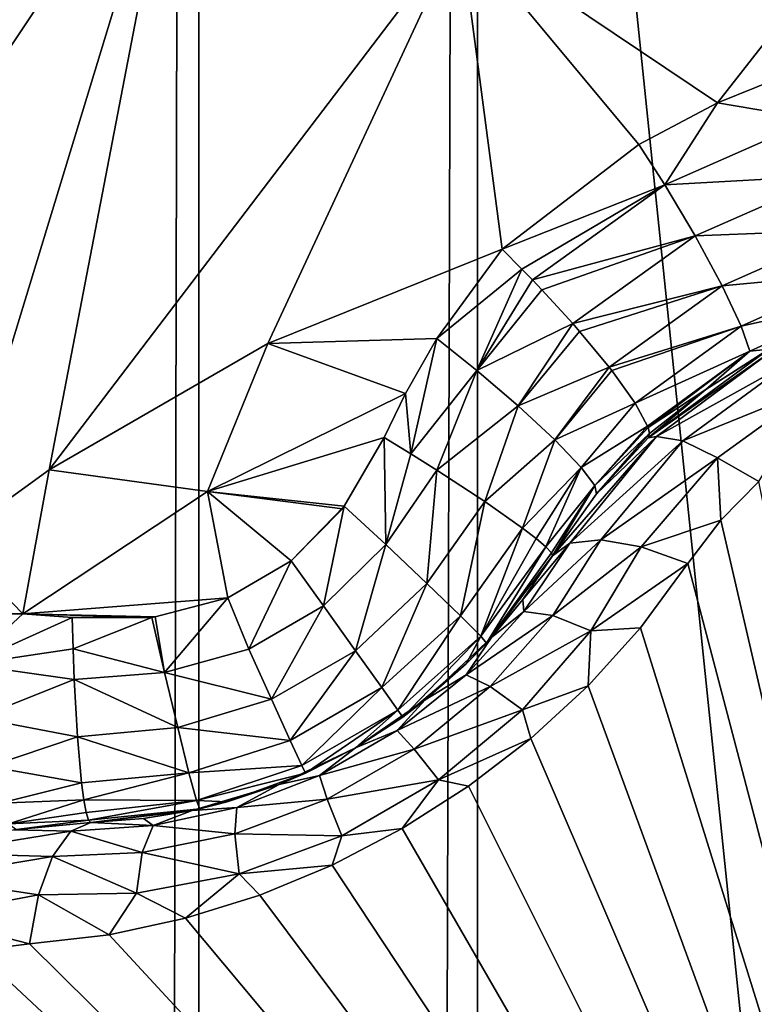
# Model space of a CAD drawing. Header units: metres. Extents: x -206 to 75, y -104 to 104.
# Tile 287 of 656: x -168.395 to -167.412, y 50.246 to 51.563. Entities that reach past the tile are written whole.
import ezdxf

# ---------------------------------------------------------------- set-up
doc = ezdxf.new("R2010")
doc.units = ezdxf.units.M
doc.layers.add('solid_01_1-CONSUMER_THERM_B_125288', color=7, linetype='CONTINUOUS')

msp = doc.modelspace()

# ---------------------------------------------------------------- linework, layer by layer
at = {"layer": 'solid_01_1-CONSUMER_THERM_B_125288'}
for points in [[(-106.887138, 47.939438, 1.5), (-97.174187, 56.091938, 1.5), (-200.514557, 74.966148, 1.5)], [(-107.910683, 47.194191, 1.5), (-106.887138, 47.939438, 1.5), (-200.514557, 74.966148, 1.5)], [(-108.467331, 46.871483, 1.5), (-107.910683, 47.194191, 1.5), (-200.514557, 74.966148, 1.5)], [(-109.048912, 46.586853, 1.5), (-108.467331, 46.871483, 1.5), (-200.514557, 74.966148, 1.5)], [(-109.651024, 46.343178, 1.5), (-109.048912, 46.586853, 1.5), (-200.514557, 74.966148, 1.5)], [(-110.268845, 46.142639, 1.5), (-109.651024, 46.343178, 1.5), (-200.514557, 74.966148, 1.5)], [(-110.897278, 45.986664, 1.5), (-110.268845, 46.142639, 1.5), (-200.514557, 74.966148, 1.5)], [(-111.53109, 45.875885, 1.5), (-110.897278, 45.986664, 1.5), (-200.514557, 74.966148, 1.5)], [(-112.794189, 45.78849, 1.5), (-111.53109, 45.875885, 1.5), (-200.514557, 74.966148, 1.5)], [(-168.100571, 58.189758, 1.5), (-112.794189, 45.78849, 1.5), (-200.514557, 74.966148, 1.5)], [(-168.448624, 65.133507), (-168.15712, 64.662857), (-168.429977, -65.192032)], [(-168.15712, 64.662857), (-168.138596, -64.721298), (-168.429977, -65.192032)], [(-168.15712, 64.662857), (-167.784088, 64.253792), (-168.138596, -64.721298)], [(-167.784088, 64.253792), (-167.765686, -64.312126), (-168.138596, -64.721298)], [(-167.784088, 64.253792), (-167.342255, 63.920231), (-167.765686, -64.312126)], [(-167.342255, 63.920231), (-167.323944, -63.978439), (-167.765686, -64.312126)], [(-76.404617, 63.580017, 75.400002), (-185.604614, 63.572178, 75.400002), (-92.716316, 42.429672, 75.400002)], [(-185.604614, 63.572178, 75.400002), (-93.500069, 42.491352, 75.400002), (-92.716316, 42.429672, 75.400002)], [(-185.604614, 63.572178, 75.400002), (-168.500076, 42.491318, 75.400002), (-93.500069, 42.491352, 75.400002)], [(-168.604477, 61.573399, 69.400002), (-167.103424, 47.073505, 63.5), (-168.603424, 47.073399, 63.5)], [(-167.104019, 55.223503, 66.816208), (-167.103424, 47.073505, 63.5), (-168.604477, 61.573399, 69.400002)], [(-168.100571, 58.189758, 1.5), (-166.403046, 57.2313, 1.5), (-112.794189, 45.78849, 1.5)], [(-166.832825, 52.254379, 18.055769), (-167.805466, 51.683716, 18.246748), (-167.461288, 51.452335, 18.354891)], [(-167.355179, 51.494778, 18.346449), (-166.832825, 52.254379, 18.055769), (-167.461288, 51.452335, 18.354891)], [(-168.181168, 51.865208, 18.128504), (-168.577377, 51.989861, 18.003803), (-168.773529, 50.979618, 18.303238)], [(-168.181168, 51.865208, 18.128504), (-168.773529, 50.979618, 18.303238), (-168.485779, 50.866535, 18.393747)], [(-168.355331, 50.961178, 18.393747), (-168.181168, 51.865208, 18.128504), (-168.485779, 50.866535, 18.393747)], [(-168.355331, 50.961178, 18.393747), (-167.805466, 51.683716, 18.246748), (-168.181168, 51.865208, 18.128504)], [(-168.355331, 50.961178, 18.393747), (-168.062744, 51.13015, 18.393749), (-167.805466, 51.683716, 18.246748)], [(-168.062744, 51.13015, 18.393749), (-167.74942, 51.256374, 18.393747), (-167.805466, 51.683716, 18.246748)], [(-167.566223, 51.396442, 18.365993), (-167.461288, 51.452335, 18.354891), (-167.805466, 51.683716, 18.246748)], [(-167.74942, 51.256374, 18.393747), (-167.566223, 51.396442, 18.365993), (-167.805466, 51.683716, 18.246748)], [(-167.332443, 51.430328, 18.358753), (-167.355179, 51.494778, 18.346449), (-167.461288, 51.452335, 18.354891)], [(-167.531525, 51.342609, 18.376822), (-167.461288, 51.452335, 18.354891), (-167.566223, 51.396442, 18.365993)], [(-167.531525, 51.342609, 18.376822), (-167.332443, 51.430328, 18.358753), (-167.461288, 51.452335, 18.354891)], [(-167.307526, 51.354961, 18.349089), (-167.332443, 51.430328, 18.358753), (-167.531525, 51.342609, 18.376822)], [(-167.531525, 51.342609, 18.376822), (-167.566223, 51.396442, 18.365993), (-167.74942, 51.256374, 18.393747)], [(-167.307526, 51.354961, 18.349089), (-167.531525, 51.342609, 18.376822), (-167.491272, 51.274193, 18.367188)], [(-167.307526, 51.354961, 18.349089), (-167.491272, 51.274193, 18.367188), (-167.285324, 51.282192, 18.312248)], [(-167.531525, 51.342609, 18.376822), (-167.74942, 51.256374, 18.393747), (-167.722717, 51.22979, 18.401197)], [(-167.531525, 51.342609, 18.376822), (-167.722717, 51.22979, 18.401197), (-167.708481, 51.215157, 18.402803)], [(-167.491272, 51.274193, 18.367188), (-167.531525, 51.342609, 18.376822), (-167.708481, 51.215157, 18.402803)], [(-167.491272, 51.274193, 18.367188), (-167.455124, 51.20718, 18.330465), (-167.285324, 51.282192, 18.312248)], [(-167.285324, 51.282192, 18.312248), (-167.455124, 51.20718, 18.330465), (-167.269882, 51.224716, 18.25223)], [(-167.491272, 51.274193, 18.367188), (-167.708481, 51.215157, 18.402803), (-167.69606, 51.202122, 18.402845)], [(-167.491272, 51.274193, 18.367188), (-167.69606, 51.202122, 18.402845), (-167.65477, 51.156822, 18.393162)], [(-167.491272, 51.274193, 18.367188), (-167.65477, 51.156822, 18.393162), (-167.455124, 51.20718, 18.330465)], [(-167.836639, 51.13689, 18.416172), (-167.74942, 51.256374, 18.393747), (-168.062744, 51.13015, 18.393749)], [(-167.722717, 51.22979, 18.401197), (-167.74942, 51.256374, 18.393747), (-167.836639, 51.13689, 18.416172)], [(-167.782913, 51.093899, 18.4196), (-167.722717, 51.22979, 18.401197), (-167.836639, 51.13689, 18.416172)], [(-167.782913, 51.093899, 18.4196), (-167.708481, 51.215157, 18.402803), (-167.722717, 51.22979, 18.401197)], [(-167.782913, 51.093899, 18.4196), (-167.69606, 51.202122, 18.402845), (-167.708481, 51.215157, 18.402803)], [(-167.455124, 51.20718, 18.330465), (-167.429626, 51.153187, 18.270639), (-167.269882, 51.224716, 18.25223)], [(-167.269882, 51.224716, 18.25223), (-167.429626, 51.153187, 18.270639), (-167.263092, 51.190399, 18.180346)], [(-167.782913, 51.093899, 18.4196), (-167.65477, 51.156822, 18.393162), (-167.69606, 51.202122, 18.402845)], [(-167.455124, 51.20718, 18.330465), (-167.65477, 51.156822, 18.393162), (-167.64563, 51.146332, 18.388723)], [(-167.455124, 51.20718, 18.330465), (-167.64563, 51.146332, 18.388723), (-167.606033, 51.098389, 18.356619)], [(-167.455124, 51.20718, 18.330465), (-167.606033, 51.098389, 18.356619), (-167.429626, 51.153187, 18.270639)], [(-167.429626, 51.153187, 18.270639), (-167.417969, 51.119705, 18.198986), (-167.263092, 51.190399, 18.180346)], [(-167.263092, 51.190399, 18.180346), (-167.417969, 51.119705, 18.198986), (-167.392227, 51.12254, 18.124289)], [(-167.782913, 51.093899, 18.4196), (-167.727676, 51.046658, 18.402061), (-167.65477, 51.156822, 18.393162)], [(-167.727676, 51.046658, 18.402061), (-167.64563, 51.146332, 18.388723), (-167.65477, 51.156822, 18.393162)], [(-167.429626, 51.153187, 18.270639), (-167.606033, 51.098389, 18.356619), (-167.602737, 51.094151, 18.352715)], [(-167.429626, 51.153187, 18.270639), (-167.602737, 51.094151, 18.352715), (-167.571426, 51.050472, 18.298189)], [(-167.429626, 51.153187, 18.270639), (-167.571426, 51.050472, 18.298189), (-167.417969, 51.119705, 18.198986)], [(-167.836639, 51.13689, 18.416172), (-168.062744, 51.13015, 18.393749), (-167.878601, 51.063473, 18.426382)], [(-167.871399, 50.982773, 18.433228), (-167.836639, 51.13689, 18.416172), (-167.878601, 51.063473, 18.426382)], [(-167.782913, 51.093899, 18.4196), (-167.836639, 51.13689, 18.416172), (-167.871399, 50.982773, 18.433228)], [(-167.727676, 51.046658, 18.402061), (-167.606033, 51.098389, 18.356619), (-167.64563, 51.146332, 18.388723)], [(-168.143585, 50.932281, 18.426445), (-168.062744, 51.13015, 18.393749), (-168.355331, 50.961178, 18.393747)], [(-167.878601, 51.063473, 18.426382), (-168.062744, 51.13015, 18.393749), (-168.143585, 50.932281, 18.426445)], [(-167.392426, 51.122437, 16.855482), (-167.55397, 51.003864, 18.155281), (-167.554077, 51.003769, 16.819864)], [(-167.389587, 51.119457, 16.810608), (-167.392426, 51.122437, 16.855482), (-167.554077, 51.003769, 16.819864)], [(-167.392426, 51.122437, 16.855482), (-167.4767, 51.06852, 18.138412), (-167.55397, 51.003864, 18.155281)], [(-167.417969, 51.119705, 18.198986), (-167.4767, 51.06852, 18.138412), (-167.392227, 51.12254, 18.124289)], [(-167.392426, 51.122437, 16.855482), (-167.392227, 51.12254, 18.124289), (-167.4767, 51.06852, 18.138412)], [(-167.417969, 51.119705, 18.198986), (-167.571426, 51.050472, 18.298189), (-167.554657, 51.019417, 18.230299)], [(-167.417969, 51.119705, 18.198986), (-167.554657, 51.019417, 18.230299), (-167.554138, 51.017975, 18.225767)], [(-167.417969, 51.119705, 18.198986), (-167.554138, 51.017975, 18.225767), (-167.4767, 51.06852, 18.138412)], [(-167.542587, 51.005936, 16.764397), (-167.389587, 51.119457, 16.810608), (-167.554077, 51.003769, 16.819864)], [(-167.364075, 51.105141, 16.739864), (-167.389587, 51.119457, 16.810608), (-167.542587, 51.005936, 16.764397)], [(-167.727676, 51.046658, 18.402061), (-167.678772, 51.001331, 18.36202), (-167.606033, 51.098389, 18.356619)], [(-167.678772, 51.001331, 18.36202), (-167.602737, 51.094151, 18.352715), (-167.606033, 51.098389, 18.356619)], [(-167.507553, 51.00016, 16.696568), (-167.364075, 51.105141, 16.739864), (-167.542587, 51.005936, 16.764397)], [(-167.507553, 51.00016, 16.696568), (-167.330322, 51.071667, 16.679846), (-167.364075, 51.105141, 16.739864)], [(-167.782913, 51.093899, 18.4196), (-167.871399, 50.982773, 18.433228), (-167.836472, 50.960789, 18.42696)], [(-167.782913, 51.093899, 18.4196), (-167.836472, 50.960789, 18.42696), (-167.727676, 51.046658, 18.402061)], [(-167.678772, 51.001331, 18.36202), (-167.571426, 51.050472, 18.298189), (-167.602737, 51.094151, 18.352715)], [(-167.4767, 51.06852, 18.138412), (-167.554138, 51.017975, 18.225767), (-167.552261, 51.009567, 18.193224)], [(-167.4767, 51.06852, 18.138412), (-167.552261, 51.009567, 18.193224), (-167.55397, 51.003864, 18.155281)], [(-167.507553, 51.00016, 16.696568), (-167.461044, 50.977432, 16.64016), (-167.330322, 51.071667, 16.679846)], [(-167.330322, 51.071667, 16.679846), (-167.461044, 50.977432, 16.64016), (-167.405899, 50.94558, 16.603491)], [(-167.906952, 51.004589, 18.432564), (-167.878601, 51.063473, 18.426382), (-168.143585, 50.932281, 18.426445)], [(-167.871399, 50.982773, 18.433228), (-167.878601, 51.063473, 18.426382), (-167.906952, 51.004589, 18.432564)], [(-167.727676, 51.046658, 18.402061), (-167.836472, 50.960789, 18.42696), (-167.772507, 50.918819, 18.394554)], [(-167.727676, 51.046658, 18.402061), (-167.772507, 50.918819, 18.394554), (-167.678772, 51.001331, 18.36202)], [(-167.678772, 51.001331, 18.36202), (-167.643509, 50.964485, 18.304127), (-167.571426, 51.050472, 18.298189)], [(-167.643509, 50.964485, 18.304127), (-167.554657, 51.019417, 18.230299), (-167.571426, 51.050472, 18.298189)], [(-167.643509, 50.964485, 18.304127), (-167.625351, 50.940254, 18.237627), (-167.554657, 51.019417, 18.230299)], [(-167.625351, 50.940254, 18.237627), (-167.554138, 51.017975, 18.225767), (-167.554657, 51.019417, 18.230299)], [(-167.625351, 50.940254, 18.237627), (-167.552261, 51.009567, 18.193224), (-167.554138, 51.017975, 18.225767)], [(-167.960403, 50.912605, 18.438087), (-167.906952, 51.004589, 18.432564), (-168.143585, 50.932281, 18.426445)], [(-167.904907, 50.861095, 18.430729), (-167.906952, 51.004589, 18.432564), (-167.960403, 50.912605, 18.438087)], [(-167.904907, 50.861095, 18.430729), (-167.871399, 50.982773, 18.433228), (-167.906952, 51.004589, 18.432564)], [(-167.542587, 51.005936, 16.764397), (-167.681839, 50.845997, 16.770613), (-167.658752, 50.863197, 16.703558)], [(-167.542587, 51.005936, 16.764397), (-167.622864, 50.92926, 16.79689), (-167.681839, 50.845997, 16.770613)], [(-167.507553, 51.00016, 16.696568), (-167.542587, 51.005936, 16.764397), (-167.658752, 50.863197, 16.703558)], [(-167.625351, 50.940254, 18.237627), (-167.623062, 50.929005, 18.172096), (-167.552261, 51.009567, 18.193224)], [(-167.623062, 50.929005, 18.172096), (-167.55397, 51.003864, 18.155281), (-167.552261, 51.009567, 18.193224)], [(-167.554077, 51.003769, 16.819864), (-167.55397, 51.003864, 18.155281), (-167.623062, 50.929005, 18.172096)], [(-167.554077, 51.003769, 16.819864), (-167.623062, 50.929005, 18.172096), (-167.622864, 50.92926, 16.79689)], [(-167.542587, 51.005936, 16.764397), (-167.554077, 51.003769, 16.819864), (-167.622864, 50.92926, 16.79689)], [(-167.678772, 51.001331, 18.36202), (-167.772507, 50.918819, 18.394554), (-167.722031, 50.883255, 18.338903)], [(-167.678772, 51.001331, 18.36202), (-167.722031, 50.883255, 18.338903), (-167.643509, 50.964485, 18.304127)], [(-167.507553, 51.00016, 16.696568), (-167.658752, 50.863197, 16.703558), (-167.617218, 50.867664, 16.639465)], [(-167.507553, 51.00016, 16.696568), (-167.617218, 50.867664, 16.639465), (-167.461044, 50.977432, 16.64016)], [(-167.904907, 50.861095, 18.430729), (-167.836472, 50.960789, 18.42696), (-167.871399, 50.982773, 18.433228)], [(-167.461044, 50.977432, 16.64016), (-167.617218, 50.867664, 16.639465), (-167.563126, 50.8582, 16.588625)], [(-167.461044, 50.977432, 16.64016), (-167.563126, 50.8582, 16.588625), (-167.456711, 50.893818, 16.580469)], [(-167.461044, 50.977432, 16.64016), (-167.456711, 50.893818, 16.580469), (-167.405899, 50.94558, 16.603491)], [(-167.643509, 50.964485, 18.304127), (-167.722031, 50.883255, 18.338903), (-167.703674, 50.869156, 18.304218)], [(-167.643509, 50.964485, 18.304127), (-167.703674, 50.869156, 18.304218), (-167.690659, 50.858059, 18.266209)], [(-167.643509, 50.964485, 18.304127), (-167.690659, 50.858059, 18.266209), (-167.625351, 50.940254, 18.237627)], [(-168.390518, 50.76836, 18.426289), (-168.355331, 50.961178, 18.393747), (-168.485779, 50.866535, 18.393747)], [(-168.143585, 50.932281, 18.426445), (-168.355331, 50.961178, 18.393747), (-168.390518, 50.76836, 18.426289)], [(-167.904907, 50.861095, 18.430729), (-167.849808, 50.809093, 18.397264), (-167.836472, 50.960789, 18.42696)], [(-167.849808, 50.809093, 18.397264), (-167.772507, 50.918819, 18.394554), (-167.836472, 50.960789, 18.42696)], [(-167.625351, 50.940254, 18.237627), (-167.690659, 50.858059, 18.266209), (-167.683289, 50.850262, 18.225876)], [(-167.625351, 50.940254, 18.237627), (-167.683289, 50.850262, 18.225876), (-167.681839, 50.845997, 18.184393)], [(-167.623062, 50.929005, 18.172096), (-167.625351, 50.940254, 18.237627), (-167.681839, 50.845997, 18.184393)], [(-167.405899, 50.94558, 16.603491), (-167.456711, 50.893818, 16.580469), (-167.010834, 48.970943, 15.440842)], [(-168.116348, 50.789909, 18.439516), (-168.143585, 50.932281, 18.426445), (-168.390518, 50.76836, 18.426289)], [(-167.963043, 50.909115, 18.438204), (-167.960403, 50.912605, 18.438087), (-168.143585, 50.932281, 18.426445)], [(-168.031677, 50.839252, 18.439503), (-167.963043, 50.909115, 18.438204), (-168.143585, 50.932281, 18.426445)], [(-168.116348, 50.789909, 18.439516), (-168.031677, 50.839252, 18.439503), (-168.143585, 50.932281, 18.426445)], [(-167.622864, 50.92926, 16.79689), (-167.681839, 50.845997, 18.184393), (-167.681839, 50.845997, 16.770613)], [(-167.622864, 50.92926, 16.79689), (-167.623062, 50.929005, 18.172096), (-167.681839, 50.845997, 18.184393)], [(-168.031677, 50.839252, 18.439503), (-167.960403, 50.912605, 18.438087), (-167.963043, 50.909115, 18.438204)], [(-167.988312, 50.779064, 18.430349), (-167.960403, 50.912605, 18.438087), (-168.031677, 50.839252, 18.439503)], [(-167.988312, 50.779064, 18.430349), (-167.904907, 50.861095, 18.430729), (-167.960403, 50.912605, 18.438087)], [(-167.849808, 50.809093, 18.397264), (-167.804916, 50.765797, 18.338661), (-167.772507, 50.918819, 18.394554)], [(-167.804916, 50.765797, 18.338661), (-167.722031, 50.883255, 18.338903), (-167.772507, 50.918819, 18.394554)], [(-167.563126, 50.8582, 16.588625), (-167.500641, 50.835926, 16.554106), (-167.456711, 50.893818, 16.580469)], [(-167.456711, 50.893818, 16.580469), (-167.500641, 50.835926, 16.554106), (-167.010834, 48.970943, 15.440842)], [(-167.804916, 50.765797, 18.338661), (-167.777893, 50.738598, 18.264473), (-167.722031, 50.883255, 18.338903)], [(-167.777893, 50.738598, 18.264473), (-167.703674, 50.869156, 18.304218), (-167.722031, 50.883255, 18.338903)], [(-168.390518, 50.76836, 18.426289), (-168.485779, 50.866535, 18.393747), (-168.474228, 50.768665, 18.416172)], [(-167.988312, 50.779064, 18.430349), (-167.945328, 50.719196, 18.395987), (-167.904907, 50.861095, 18.430729)], [(-167.945328, 50.719196, 18.395987), (-167.849808, 50.809093, 18.397264), (-167.904907, 50.861095, 18.430729)], [(-167.777893, 50.738598, 18.264473), (-167.690659, 50.858059, 18.266209), (-167.703674, 50.869156, 18.304218)], [(-167.777893, 50.738598, 18.264473), (-167.770386, 50.729317, 18.188536), (-167.690659, 50.858059, 18.266209)], [(-167.683289, 50.850262, 18.225876), (-167.690659, 50.858059, 18.266209), (-167.770386, 50.729317, 18.188536)], [(-167.658752, 50.863197, 16.703558), (-167.681839, 50.845997, 16.770613), (-167.721603, 50.787682, 16.735821)], [(-167.720108, 50.771641, 16.652727), (-167.658752, 50.863197, 16.703558), (-167.721603, 50.787682, 16.735821)], [(-167.617218, 50.867664, 16.639465), (-167.658752, 50.863197, 16.703558), (-167.720108, 50.771641, 16.652727)], [(-167.681671, 50.766319, 16.586761), (-167.617218, 50.867664, 16.639465), (-167.720108, 50.771641, 16.652727)], [(-167.563126, 50.8582, 16.588625), (-167.617218, 50.867664, 16.639465), (-167.681671, 50.766319, 16.586761)], [(-167.681671, 50.766319, 16.586761), (-167.630783, 50.745697, 16.53344), (-167.563126, 50.8582, 16.588625)], [(-167.563126, 50.8582, 16.588625), (-167.630783, 50.745697, 16.53344), (-167.500641, 50.835926, 16.554106)], [(-167.683289, 50.850262, 18.225876), (-167.770386, 50.729317, 18.188536), (-167.681839, 50.845997, 18.184393)], [(-167.770386, 50.729317, 18.188536), (-167.721603, 50.787682, 16.735821), (-167.681839, 50.845997, 16.770613)], [(-167.681839, 50.845997, 18.184393), (-167.770386, 50.729317, 18.188536), (-167.681839, 50.845997, 16.770613)], [(-168.08812, 50.721367, 18.430347), (-168.031677, 50.839252, 18.439503), (-168.116348, 50.789909, 18.439516)], [(-168.08812, 50.721367, 18.430347), (-167.988312, 50.779064, 18.430349), (-168.031677, 50.839252, 18.439503)], [(-167.630783, 50.745697, 16.53344), (-167.564148, 50.749878, 16.516445), (-167.500641, 50.835926, 16.554106)], [(-167.500641, 50.835926, 16.554106), (-167.564148, 50.749878, 16.516445), (-167.010834, 48.970943, 15.440842)], [(-167.945328, 50.719196, 18.395987), (-167.910126, 50.67001, 18.337484), (-167.849808, 50.809093, 18.397264)], [(-167.910126, 50.67001, 18.337484), (-167.804916, 50.765797, 18.338661), (-167.849808, 50.809093, 18.397264)], [(-168.213318, 50.764378, 18.438215), (-168.116348, 50.789909, 18.439516), (-168.390518, 50.76836, 18.426289)], [(-168.200836, 50.690029, 18.430731), (-168.116348, 50.789909, 18.439516), (-168.213318, 50.764378, 18.438215)], [(-168.200836, 50.690029, 18.430731), (-168.08812, 50.721367, 18.430347), (-168.116348, 50.789909, 18.439516)], [(-168.08812, 50.721367, 18.430347), (-168.057709, 50.654228, 18.395985), (-167.988312, 50.779064, 18.430349)], [(-168.057709, 50.654228, 18.395985), (-167.945328, 50.719196, 18.395987), (-167.988312, 50.779064, 18.430349)], [(-167.770386, 50.729317, 18.188536), (-167.763672, 50.736664, 16.708687), (-167.721603, 50.787682, 16.735821)], [(-167.720108, 50.771641, 16.652727), (-167.721603, 50.787682, 16.735821), (-167.763672, 50.736664, 16.708687)], [(-168.390518, 50.76836, 18.426289), (-168.474228, 50.768665, 18.416172), (-168.463821, 50.700642, 18.419601)], [(-168.390518, 50.76836, 18.426289), (-168.463821, 50.700642, 18.419601), (-168.324478, 50.763451, 18.432564)], [(-168.217758, 50.763824, 18.438097), (-168.390518, 50.76836, 18.426289), (-168.324478, 50.763451, 18.432564)], [(-168.217758, 50.763824, 18.438097), (-168.213318, 50.764378, 18.438215), (-168.390518, 50.76836, 18.426289)], [(-167.910126, 50.67001, 18.337484), (-167.888626, 50.639748, 18.263954), (-167.804916, 50.765797, 18.338661)], [(-167.888626, 50.639748, 18.263954), (-167.777893, 50.738598, 18.264473), (-167.804916, 50.765797, 18.338661)], [(-167.797333, 50.686756, 16.615038), (-167.720108, 50.771641, 16.652727), (-167.763672, 50.736664, 16.708687)], [(-167.681671, 50.766319, 16.586761), (-167.720108, 50.771641, 16.652727), (-167.797333, 50.686756, 16.615038)], [(-167.765228, 50.671326, 16.547298), (-167.681671, 50.766319, 16.586761), (-167.797333, 50.686756, 16.615038)], [(-167.765228, 50.671326, 16.547298), (-167.630783, 50.745697, 16.53344), (-167.681671, 50.766319, 16.586761)], [(-168.463821, 50.700642, 18.419601), (-168.323349, 50.721748, 18.433228), (-168.324478, 50.763451, 18.432564)], [(-168.217758, 50.763824, 18.438097), (-168.324478, 50.763451, 18.432564), (-168.323349, 50.721748, 18.433228)], [(-168.200836, 50.690029, 18.430731), (-168.217758, 50.763824, 18.438097), (-168.323349, 50.721748, 18.433228)], [(-168.200836, 50.690029, 18.430731), (-168.213318, 50.764378, 18.438215), (-168.217758, 50.763824, 18.438097)], [(-167.765228, 50.671326, 16.547298), (-167.721954, 50.6399, 16.49254), (-167.630783, 50.745697, 16.53344)], [(-167.630783, 50.745697, 16.53344), (-167.721954, 50.6399, 16.49254), (-167.634293, 50.672169, 16.486925)], [(-167.564148, 50.749878, 16.516445), (-167.634293, 50.672169, 16.486925), (-167.010834, 48.970943, 15.440842)], [(-167.630783, 50.745697, 16.53344), (-167.634293, 50.672169, 16.486925), (-167.564148, 50.749878, 16.516445)], [(-167.888626, 50.639748, 18.263954), (-167.882233, 50.630413, 18.189608), (-167.777893, 50.738598, 18.264473)], [(-167.777893, 50.738598, 18.264473), (-167.882233, 50.630413, 18.189608), (-167.797211, 50.701794, 18.188999)], [(-167.797333, 50.686756, 16.615038), (-167.763672, 50.736664, 16.708687), (-167.852051, 50.653339, 16.674843)], [(-167.797211, 50.701794, 18.188999), (-167.852051, 50.653339, 16.674843), (-167.763672, 50.736664, 16.708687)], [(-167.777893, 50.738598, 18.264473), (-167.797211, 50.701794, 18.188999), (-167.770386, 50.729317, 18.188536)], [(-167.770386, 50.729317, 18.188536), (-167.797211, 50.701794, 18.188999), (-167.763672, 50.736664, 16.708687)], [(-168.463821, 50.700642, 18.419601), (-168.321762, 50.680515, 18.426958), (-168.323349, 50.721748, 18.433228)], [(-168.200836, 50.690029, 18.430731), (-168.323349, 50.721748, 18.433228), (-168.321762, 50.680515, 18.426958)], [(-168.200836, 50.690029, 18.430731), (-168.057709, 50.654228, 18.395985), (-168.08812, 50.721367, 18.430347)], [(-168.057709, 50.654228, 18.395985), (-168.032669, 50.599178, 18.337484), (-167.945328, 50.719196, 18.395987)], [(-168.032669, 50.599178, 18.337484), (-167.910126, 50.67001, 18.337484), (-167.945328, 50.719196, 18.395987)], [(-168.463821, 50.700642, 18.419601), (-168.450516, 50.629189, 18.402063), (-168.321762, 50.680515, 18.426958)], [(-167.797211, 50.701794, 18.188999), (-167.882233, 50.630413, 18.189608), (-167.852051, 50.653339, 16.674843)], [(-168.200836, 50.690029, 18.430731), (-168.321762, 50.680515, 18.426958), (-168.183289, 50.616337, 18.397263)], [(-168.200836, 50.690029, 18.430731), (-168.183289, 50.616337, 18.397263), (-168.057709, 50.654228, 18.395985)], [(-167.889542, 50.612232, 16.594727), (-167.797333, 50.686756, 16.615038), (-167.852051, 50.653339, 16.674843)], [(-167.765228, 50.671326, 16.547298), (-167.797333, 50.686756, 16.615038), (-167.889542, 50.612232, 16.594727)], [(-168.450516, 50.629189, 18.402063), (-168.317383, 50.604134, 18.394554), (-168.321762, 50.680515, 18.426958)], [(-168.183289, 50.616337, 18.397263), (-168.321762, 50.680515, 18.426958), (-168.317383, 50.604134, 18.394554)], [(-168.032669, 50.599178, 18.337484), (-168.017181, 50.565449, 18.263954), (-167.910126, 50.67001, 18.337484)], [(-168.017181, 50.565449, 18.263954), (-167.888626, 50.639748, 18.263954), (-167.910126, 50.67001, 18.337484)], [(-167.867142, 50.587494, 16.525846), (-167.765228, 50.671326, 16.547298), (-167.889542, 50.612232, 16.594727)], [(-167.867142, 50.587494, 16.525846), (-167.721954, 50.6399, 16.49254), (-167.765228, 50.671326, 16.547298)], [(-167.721954, 50.6399, 16.49254), (-167.710968, 50.601646, 16.465435), (-167.634293, 50.672169, 16.486925)], [(-167.634293, 50.672169, 16.486925), (-167.710968, 50.601646, 16.465435), (-167.010834, 48.970943, 15.440842)], [(-168.183289, 50.616337, 18.397263), (-168.032669, 50.599178, 18.337484), (-168.057709, 50.654228, 18.395985)], [(-167.889542, 50.612232, 16.594727), (-167.852051, 50.653339, 16.674843), (-167.945572, 50.589443, 16.664267)], [(-167.945572, 50.589451, 18.189676), (-167.945572, 50.589443, 16.664267), (-167.852051, 50.653339, 16.674843)], [(-167.882233, 50.630413, 18.189608), (-167.945572, 50.589451, 18.189676), (-167.852051, 50.653339, 16.674843)], [(-168.017181, 50.565449, 18.263954), (-168.012283, 50.555241, 18.189608), (-167.888626, 50.639748, 18.263954)], [(-167.888626, 50.639748, 18.263954), (-168.012283, 50.555241, 18.189608), (-167.945572, 50.589451, 18.189676)], [(-167.888626, 50.639748, 18.263954), (-167.945572, 50.589451, 18.189676), (-167.882233, 50.630413, 18.189608)], [(-167.867142, 50.587494, 16.525846), (-167.834625, 50.546253, 16.470169), (-167.721954, 50.6399, 16.49254)], [(-167.721954, 50.6399, 16.49254), (-167.834625, 50.546253, 16.470169), (-167.710968, 50.601646, 16.465435)], [(-168.450516, 50.629189, 18.402063), (-168.435684, 50.564182, 18.36202), (-168.317383, 50.604134, 18.394554)], [(-168.183289, 50.616337, 18.397263), (-168.317383, 50.604134, 18.394554), (-168.168198, 50.555824, 18.338661)], [(-168.183289, 50.616337, 18.397263), (-168.168198, 50.555824, 18.338661), (-168.032669, 50.599178, 18.337484)], [(-167.993546, 50.552193, 16.594749), (-167.889542, 50.612232, 16.594727), (-167.945572, 50.589443, 16.664267)], [(-167.867142, 50.587494, 16.525846), (-167.889542, 50.612232, 16.594727), (-167.993546, 50.552193, 16.594749)], [(-168.435684, 50.564182, 18.36202), (-168.311798, 50.542633, 18.338902), (-168.317383, 50.604134, 18.394554)], [(-168.168198, 50.555824, 18.338661), (-168.317383, 50.604134, 18.394554), (-168.311798, 50.542633, 18.338902)], [(-168.168198, 50.555824, 18.338661), (-168.017181, 50.565449, 18.263954), (-168.032669, 50.599178, 18.337484)], [(-167.834625, 50.546253, 16.470169), (-167.794083, 50.537876, 16.452238), (-167.710968, 50.601646, 16.465435)], [(-167.710968, 50.601646, 16.465435), (-167.794083, 50.537876, 16.452238), (-167.010834, 48.970943, 15.440842)], [(-167.993546, 50.552193, 16.594749), (-167.945572, 50.589443, 16.664267), (-168.047653, 50.540363, 16.674841)], [(-168.012283, 50.555241, 18.189608), (-168.047653, 50.540363, 16.674841), (-167.945572, 50.589443, 16.664267)], [(-167.945572, 50.589451, 18.189676), (-168.012283, 50.555241, 18.189608), (-167.945572, 50.589443, 16.664267)], [(-167.983337, 50.520416, 16.525867), (-167.867142, 50.587494, 16.525846), (-167.993546, 50.552193, 16.594749)], [(-167.983337, 50.520416, 16.525867), (-167.834625, 50.546253, 16.470169), (-167.867142, 50.587494, 16.525846)], [(-168.435684, 50.564182, 18.36202), (-168.421402, 50.515224, 18.304129), (-168.311798, 50.542633, 18.338902)], [(-168.168198, 50.555824, 18.338661), (-168.311798, 50.542633, 18.338902), (-168.308762, 50.519699, 18.304216)], [(-168.168198, 50.555824, 18.338661), (-168.308762, 50.519699, 18.304216), (-168.158127, 50.518841, 18.264479)], [(-168.168198, 50.555824, 18.338661), (-168.158127, 50.518841, 18.264479), (-168.017181, 50.565449, 18.263954)], [(-168.158127, 50.518841, 18.264479), (-168.012283, 50.555241, 18.189608), (-168.017181, 50.565449, 18.263954)], [(-168.158127, 50.518841, 18.264479), (-168.11705, 50.517078, 18.188999), (-168.012283, 50.555241, 18.189608)], [(-168.012283, 50.555241, 18.189608), (-168.11705, 50.517078, 18.188999), (-168.047653, 50.540363, 16.674841)], [(-168.421402, 50.515224, 18.304129), (-168.308762, 50.519699, 18.304216), (-168.311798, 50.542633, 18.338902)], [(-168.104141, 50.509613, 16.615095), (-167.993546, 50.552193, 16.594749), (-168.047653, 50.540363, 16.674841)], [(-167.983337, 50.520416, 16.525867), (-167.993546, 50.552193, 16.594749), (-168.104141, 50.509613, 16.615095)], [(-167.983337, 50.520416, 16.525867), (-167.963898, 50.471619, 16.470188), (-167.834625, 50.546253, 16.470169)], [(-167.834625, 50.546253, 16.470169), (-167.963898, 50.471619, 16.470188), (-167.883072, 50.481205, 16.447765)], [(-167.834625, 50.546253, 16.470169), (-167.883072, 50.481205, 16.447765), (-167.794083, 50.537876, 16.452238)], [(-168.104141, 50.509613, 16.615095), (-168.047653, 50.540363, 16.674841), (-168.164001, 50.505451, 16.708683)], [(-168.153839, 50.507694, 18.188543), (-168.164001, 50.505451, 16.708683), (-168.047653, 50.540363, 16.674841)], [(-168.11705, 50.517078, 18.188999), (-168.153839, 50.507694, 18.188543), (-168.047653, 50.540363, 16.674841)], [(-167.794083, 50.537876, 16.452238), (-167.883072, 50.481205, 16.447765), (-167.010834, 48.970943, 15.440842)], [(-168.421402, 50.515224, 18.304129), (-168.409485, 50.487385, 18.237627), (-168.308762, 50.519699, 18.304216)], [(-168.409485, 50.487385, 18.237627), (-168.305664, 50.502872, 18.266207), (-168.308762, 50.519699, 18.304216)], [(-168.158127, 50.518841, 18.264479), (-168.308762, 50.519699, 18.304216), (-168.305664, 50.502872, 18.266207)], [(-168.158127, 50.518841, 18.264479), (-168.305664, 50.502872, 18.266207), (-168.302582, 50.492603, 18.225878)], [(-168.158127, 50.518841, 18.264479), (-168.302582, 50.492603, 18.225878), (-168.153839, 50.507694, 18.188543)], [(-168.158127, 50.518841, 18.264479), (-168.153839, 50.507694, 18.188543), (-168.11705, 50.517078, 18.188999)], [(-168.106827, 50.474087, 16.547344), (-167.963898, 50.471619, 16.470188), (-167.983337, 50.520416, 16.525867)], [(-168.106827, 50.474087, 16.547344), (-167.983337, 50.520416, 16.525867), (-168.104141, 50.509613, 16.615095)], [(-168.409485, 50.487385, 18.237627), (-168.302582, 50.492603, 18.225878), (-168.305664, 50.502872, 18.266207)], [(-168.153839, 50.507694, 18.188543), (-168.302582, 50.492603, 18.225878), (-168.299622, 50.489201, 18.184393)], [(-168.153839, 50.507694, 18.188543), (-168.299622, 50.489201, 18.184393), (-168.164001, 50.505451, 16.708683)], [(-168.164001, 50.505451, 16.708683), (-168.299622, 50.489201, 18.184393), (-168.229233, 50.494503, 16.735819)], [(-168.216171, 50.485184, 16.65279), (-168.164001, 50.505451, 16.708683), (-168.229233, 50.494503, 16.735819)], [(-168.216171, 50.485184, 16.65279), (-168.104141, 50.509613, 16.615095), (-168.164001, 50.505451, 16.708683)], [(-168.106827, 50.474087, 16.547344), (-168.104141, 50.509613, 16.615095), (-168.216171, 50.485184, 16.65279)], [(-168.409485, 50.487385, 18.237627), (-168.398834, 50.48011, 18.172401), (-168.302582, 50.492603, 18.225878)], [(-168.402435, 50.479538, 16.79719), (-168.299622, 50.489201, 16.770613), (-168.398834, 50.48011, 18.172401)], [(-168.32605, 50.477798, 16.703562), (-168.299622, 50.489201, 16.770613), (-168.402435, 50.479538, 16.79719)], [(-168.398834, 50.48011, 18.172401), (-168.299622, 50.489201, 18.184393), (-168.302582, 50.492603, 18.225878)], [(-168.299622, 50.489201, 16.770613), (-168.299622, 50.489201, 18.184393), (-168.398834, 50.48011, 18.172401)], [(-168.216171, 50.485184, 16.65279), (-168.299622, 50.489201, 16.770613), (-168.32605, 50.477798, 16.703562)], [(-168.229233, 50.494503, 16.735819), (-168.299622, 50.489201, 18.184393), (-168.299622, 50.489201, 16.770613)], [(-168.216171, 50.485184, 16.65279), (-168.229233, 50.494503, 16.735819), (-168.299622, 50.489201, 16.770613)], [(-168.507767, 50.448502, 16.764372), (-168.32605, 50.477798, 16.703562), (-168.402435, 50.479538, 16.79719)], [(-168.350677, 50.444061, 16.639471), (-168.32605, 50.477798, 16.703562), (-168.507767, 50.448502, 16.764372)], [(-168.230789, 50.44923, 16.586805), (-168.32605, 50.477798, 16.703562), (-168.350677, 50.444061, 16.639471)], [(-168.230789, 50.44923, 16.586805), (-168.216171, 50.485184, 16.65279), (-168.32605, 50.477798, 16.703562)], [(-168.230789, 50.44923, 16.586805), (-168.106827, 50.474087, 16.547344), (-168.216171, 50.485184, 16.65279)], [(-167.883072, 50.481205, 16.447765), (-167.976624, 50.432449, 16.452236), (-167.010834, 48.970943, 15.440842)], [(-167.963898, 50.471619, 16.470188), (-167.976624, 50.432449, 16.452236), (-167.883072, 50.481205, 16.447765)], [(-168.230789, 50.44923, 16.586805), (-168.101257, 50.420891, 16.492579), (-168.106827, 50.474087, 16.547344)], [(-168.106827, 50.474087, 16.547344), (-168.101257, 50.420891, 16.492579), (-167.963898, 50.471619, 16.470188)], [(-167.963898, 50.471619, 16.470188), (-168.101257, 50.420891, 16.492579), (-167.976624, 50.432449, 16.452236)], [(-168.230789, 50.44923, 16.586805), (-168.350677, 50.444061, 16.639471), (-168.238373, 50.394836, 16.53347)], [(-168.230789, 50.44923, 16.586805), (-168.238373, 50.394836, 16.53347), (-168.101257, 50.420891, 16.492579)], [(-168.520264, 50.415287, 16.696575), (-168.350677, 50.444061, 16.639471), (-168.507767, 50.448502, 16.764372)], [(-168.369507, 50.392483, 16.588627), (-168.350677, 50.444061, 16.639471), (-168.520264, 50.415287, 16.696575)], [(-168.238373, 50.394836, 16.53347), (-168.350677, 50.444061, 16.639471), (-168.369507, 50.392483, 16.588627)], [(-168.101257, 50.420891, 16.492579), (-168.073395, 50.392326, 16.465431), (-167.976624, 50.432449, 16.452236)], [(-167.976624, 50.432449, 16.452236), (-168.073395, 50.392326, 16.465431), (-167.010834, 48.970943, 15.440842)], [(-168.520264, 50.415287, 16.696575), (-168.523819, 50.363667, 16.640186), (-168.369507, 50.392483, 16.588627)], [(-168.101257, 50.420891, 16.492579), (-168.238373, 50.394836, 16.53347), (-168.172775, 50.361168, 16.486917)], [(-168.101257, 50.420891, 16.492579), (-168.172775, 50.361168, 16.486917), (-168.073395, 50.392326, 16.465431)], [(-168.381454, 50.327221, 16.554106), (-168.369507, 50.392483, 16.588627), (-168.523819, 50.363667, 16.640186)], [(-168.275146, 50.339237, 16.516438), (-168.369507, 50.392483, 16.588627), (-168.381454, 50.327221, 16.554106)], [(-168.238373, 50.394836, 16.53347), (-168.369507, 50.392483, 16.588627), (-168.275146, 50.339237, 16.516438)], [(-168.238373, 50.394836, 16.53347), (-168.275146, 50.339237, 16.516438), (-168.172775, 50.361168, 16.486917)], [(-168.073395, 50.392326, 16.465431), (-168.172775, 50.361168, 16.486917), (-167.010834, 48.970943, 15.440842)], [(-168.453568, 50.3181, 16.580477), (-168.381454, 50.327221, 16.554106), (-168.523819, 50.363667, 16.640186)], [(-168.172775, 50.361168, 16.486917), (-168.275146, 50.339237, 16.516438), (-167.010834, 48.970943, 15.440842)], [(-168.275146, 50.339237, 16.516438), (-168.381454, 50.327221, 16.554106), (-167.010834, 48.970943, 15.440842)], [(-168.523819, 50.299942, 16.603502), (-167.010834, 48.970943, 15.440842), (-168.453568, 50.3181, 16.580477)], [(-168.453568, 50.3181, 16.580477), (-167.010834, 48.970943, 15.440842), (-168.381454, 50.327221, 16.554106)], [(-168.654373, 50.238434, 16.639137), (-167.010834, 48.970943, 15.440842), (-168.523819, 50.299942, 16.603502)]]:
    msp.add_3dface(points, dxfattribs=at)

doc.saveas('drawing.dxf')
